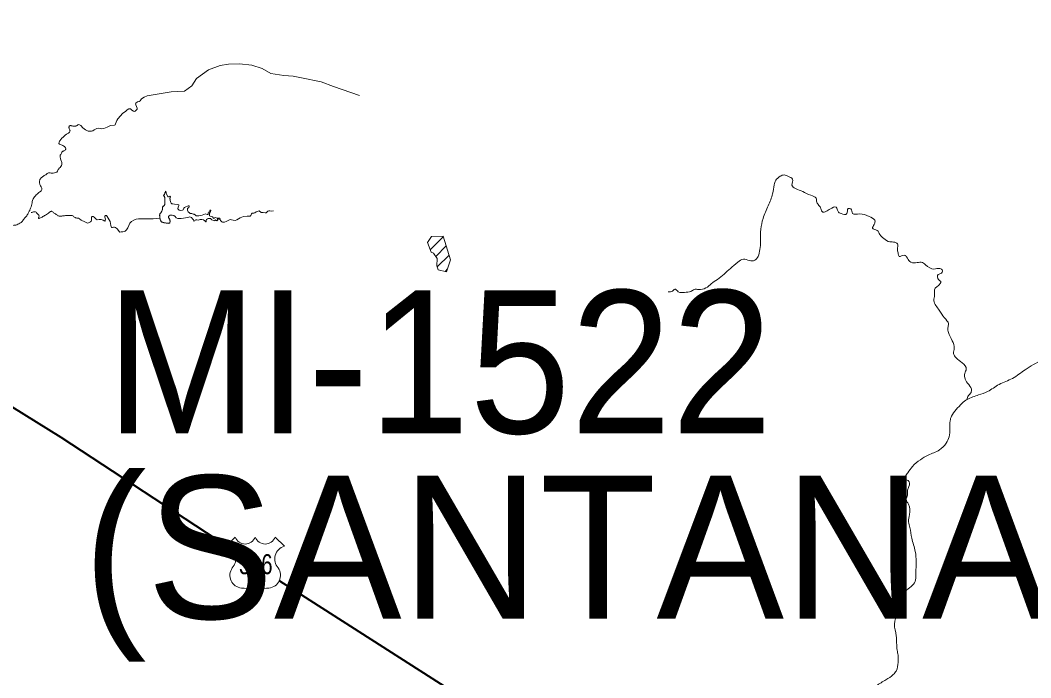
# Model space of a CAD drawing. Extents: x 553962 to 842807, y 8883888 to 9032388.
# Drawn here: x 598478 to 602011, y 8914352 to 8916653 of the extents above; entities that cross this region are included whole.
import ezdxf
from ezdxf.enums import TextEntityAlignment as Align

# ---------------------------------------------------------------- set-up
doc = ezdxf.new("R2010")
doc.units = 0
doc.header["$LTSCALE"] = 150
doc.linetypes.add('LONG_DASH_SHORT_DASH', pattern=[9.9, 6, -1.2, 1.5, -1.2])
doc.layers.add('6', color=7, linetype='Continuous', lineweight=13)

msp = doc.modelspace()

# ---------------------------------------------------------------- linework, layer by layer
at = {"layer": '6'}
for p, q in [((599911.6, 8915849.7), (599957.3, 8915895.4)), ((599930.4, 8915826.1), (599967.3, 8915863)), ((599936, 8915789.3), (599977.2, 8915830.5)), ((599963, 8915773.8), (599972, 8915782.8)), ((599197.4, 8914812), (599229.4, 8914844)), ((599369.2, 8914844), (599401.2, 8914812))]:
    msp.add_line(p, q, dxfattribs=at)
for points in [[(599664, 8916389.5), (599573.3, 8916420.2), (599530.2, 8916437.2), (599461.5, 8916451.1), (599431.6, 8916456.9), (599399.5, 8916459.4), (599354, 8916466.4), (599323.1, 8916483.3), (599287.7, 8916495.8), (599244.5, 8916500.6), (599205.7, 8916498.8), (599176.8, 8916494.6), (599135.6, 8916479.4), (599094.3, 8916448.7), (599077.5, 8916423.3), (599051.8, 8916404.7), (599005.2, 8916401.8), (598921.8, 8916388.1), (598911.5, 8916383.7), (598902.3, 8916377.5), (598896.6, 8916370.4)], [(598896.6, 8916370.4), (598896.5, 8916370.3), (598893.5, 8916368.7), (598887.3, 8916366.8), (598882.2, 8916362.8), (598880.8, 8916359.9), (598881.9, 8916356.9), (598884.8, 8916351.1), (598886.9, 8916345), (598886.3, 8916341.8), (598884.8, 8916338.9), (598880.1, 8916334.3), (598877, 8916333.6), (598873.8, 8916334.3), (598868.3, 8916337.8), (598863.6, 8916342.2), (598860.4, 8916342.9), (598857.1, 8916342.3), (598851.2, 8916339.6), (598846.8, 8916334.9), (598841.8, 8916330.9), (598836.5, 8916327.1), (598819.4, 8916307.3), (598815.4, 8916302.1), (598813, 8916296.2), (598811.1, 8916289.8), (598809.4, 8916287.1), (598806.8, 8916285.3), (598793.8, 8916283.8), (598781.7, 8916278.8), (598769.7, 8916273.6), (598763.3, 8916273), (598756.9, 8916274.3)], [(598756.7, 8916274.4), (598751.2, 8916275.1), (598746, 8916273.7), (598736, 8916269.2), (598731.6, 8916266.1), (598726.3, 8916264.3), (598720.8, 8916264.1), (598715.4, 8916265), (598710.1, 8916266.6), (598705.4, 8916269.2), (598697.1, 8916276.4), (598689.5, 8916284.3), (598684.8, 8916287.2), (598682.1, 8916287.3), (598679.5, 8916286.3)], [(599008.9, 8915970.5), (599005.2, 8915971.1), (599001.8, 8915970.8), (598999, 8915968.7), (598996.6, 8915966.3), (598996.6, 8915962.6), (598998.2, 8915958.4), (599000.3, 8915955.5), (599001.3, 8915951.8), (599001.6, 8915948.2), (599001.1, 8915944.2), (599000.3, 8915942.6), (598996.1, 8915942.1), (598992.9, 8915942.1), (598988.2, 8915942.4), (598980.2, 8915944.2), (598973.4, 8915946.6), (598969.4, 8915950.7), (598967.1, 8915956.6), (598965.2, 8915970.8), (598965.5, 8915975.2), (598968.9, 8915978.4), (598971.6, 8915982.3), (598974.5, 8915987), (598975.3, 8915992.3), (598975.3, 8915995.2), (598975.5, 8915998.1), (598976.8, 8916000.4), (598980.5, 8916004.1), (598983.4, 8916008.3), (598983.4, 8916013.8), (598983.2, 8916023.6), (598982.9, 8916029.1), (598982.9, 8916032.5), (598981.6, 8916036.2), (598979, 8916039.9), (598981.8, 8916043.3), (598983.7, 8916049.1), (598985.3, 8916051.4), (598985.5, 8916054.1), (598987.1, 8916053.5), (598987.4, 8916050.1), (598987.7, 8916046.6), (598989.2, 8916043.5), (598993.2, 8916037), (598994.2, 8916034.6), (598996.6, 8916034.9), (598999, 8916036.4), (599001.1, 8916036.7), (599002.9, 8916034.1), (599001.3, 8916030.1), (599001.6, 8916025.9), (599001.6, 8916022), (599003.2, 8916017.2), (599005.3, 8916012.8), (599008.7, 8916010.4), (599011.8, 8916009.8)], [(599084.8, 8915949.4), (599084.9, 8915951), (599083.9, 8915953.7), (599079.6, 8915958), (599076.2, 8915963), (599073.6, 8915964.1), (599070.4, 8915964.2), (599064.2, 8915963), (599040.7, 8915959.1), (599028.6, 8915958.6), (599023.2, 8915961.1), (599019.1, 8915965.5), (599014.9, 8915969.5), (599008.8, 8915970.5), (599002.7, 8915971), (598997.7, 8915967.7), (598996.3, 8915965.3), (598996.7, 8915962.2), (598999.3, 8915956.9), (599001.4, 8915951.3), (599001.3, 8915945.3), (599000.2, 8915942.6), (598997.3, 8915942), (598991.2, 8915942.1), (598979.4, 8915944.4), (598973.7, 8915946.4), (598969.8, 8915950.1), (598967.4, 8915955.4), (598966.2, 8915961.8), (598965.5, 8915968.6), (598965.3, 8915974.9), (598969.6, 8915979.1), (598972.8, 8915984.2), (598975.1, 8915989.6), (598975.3, 8915995.6), (598975.7, 8915998.6), (598977.4, 8916001.1), (598981.7, 8916005.3), (598983.3, 8916007.9), (598983.7, 8916010.8), (598983.3, 8916016.9), (598982.9, 8916028.8), (598982.4, 8916034.8), (598978.9, 8916039.8), (598982.5, 8916044.6), (598983.1, 8916047.6), (598984.6, 8916050.1), (598985.2, 8916053.2), (598985.8, 8916054.1), (598987.3, 8916053.4), (598987.5, 8916047.2), (598993.2, 8916036.7), (598993.7, 8916035.1), (598994.8, 8916034.4), (598997.7, 8916035.6), (599000.4, 8916036.8), (599002.7, 8916035), (599002.3, 8916032.1), (599001.2, 8916029.3), (599001.6, 8916023.2), (599003.1, 8916017.5), (599005.8, 8916012.2), (599008.3, 8916010.6), (599011.3, 8916009.8), (599017.3, 8916009.3), (599029.2, 8916008.2), (599032, 8916006.7), (599032.1, 8916004), (599029.5, 8915998.4), (599028.7, 8915992.5), (599030.6, 8915990.1), (599033.2, 8915988.5), (599038.9, 8915986.9), (599045, 8915987.8), (599047.6, 8915989.5), (599049, 8915992.2), (599049.9, 8915995.1), (599052.1, 8915996.9), (599057.1, 8916000.2), (599062.8, 8916002.2), (599065.4, 8916003.5), (599068.2, 8916003.6), (599068.2, 8916000.4), (599067.4, 8915997.6), (599062.5, 8915994.1), (599062.3, 8915988.1), (599065, 8915982.7), (599069.2, 8915978.6), (599071.7, 8915976.9), (599074.9, 8915976.9), (599077.9, 8915976.9), (599079.8, 8915974.8), (599082.2, 8915973.6), (599085.4, 8915973.6), (599090.5, 8915970.2), (599093, 8915968.8)], [(598679.3, 8915960.3), (598680.9, 8915959.6), (598684.7, 8915957.5), (598691.2, 8915953.3), (598703.5, 8915946.7), (598710, 8915943.5), (598713.4, 8915943.1), (598716.8, 8915944.3), (598723, 8915947.6), (598725.8, 8915949.9), (598727.3, 8915953), (598727.4, 8915960.1), (598726.6, 8915963.4), (598727.6, 8915964.8), (598729.4, 8915965.5), (598732.8, 8915965.5), (598736.1, 8915964.1), (598741.1, 8915959.1), (598743.6, 8915956.6), (598746.7, 8915954.8), (598753.7, 8915954.9), (598760.8, 8915955.2), (598767.5, 8915952.9), (598774, 8915950.1), (598775.1, 8915951.3), (598775, 8915953.1), (598775.4, 8915956.6), (598774.8, 8915960), (598773.3, 8915963.2), (598773.3, 8915966.7), (598776, 8915969), (598779.5, 8915968.9), (598782, 8915966.5), (598785.6, 8915960.4), (598792.2, 8915948), (598795, 8915934.1), (598795.2, 8915930.6), (598796.7, 8915927.7), (598800.2, 8915927.6), (598804.3, 8915928.3), (598807.8, 8915928.6), (598811, 8915927.6), (598816.6, 8915923.1), (598824.8, 8915912), (598825.9, 8915911.7)], [(599093, 8915968.8), (599096, 8915968.4), (599102, 8915968.8), (599113.8, 8915971.1), (599125.2, 8915974.7), (599130.8, 8915973.1), (599134.3, 8915973.4), (599135.2, 8915974), (599134.6, 8915975.3), (599134.3, 8915978.3), (599136.3, 8915980.6), (599138.7, 8915982.3), (599141.3, 8915983.6), (599141.8, 8915985), (599141.2, 8915986.4), (599141.1, 8915987.6), (599142.8, 8915987.7), (599144.3, 8915986.8), (599144.6, 8915985.5), (599142.6, 8915983.1), (599139.9, 8915977.8), (599139.2, 8915971.8), (599139.2, 8915968.8), (599141.3, 8915967), (599147.4, 8915966.3), (599150.5, 8915965.1), (599152.7, 8915963), (599152.8, 8915960), (599154.1, 8915959.1), (599155.8, 8915959.1), (599157.2, 8915961.6), (599159.7, 8915962.2), (599166.6, 8915960.2), (599172.6, 8915960.3), (599175.4, 8915959.6), (599177.1, 8915956.7), (599177, 8915955.3), (599175.6, 8915955.1), (599173.2, 8915956.8), (599167.2, 8915957.4), (599167, 8915955.9), (599168.3, 8915955.1), (599168.7, 8915953.8), (599167.5, 8915952.9), (599165.6, 8915950.8), (599162.7, 8915951.6), (599160.7, 8915953.8), (599159.3, 8915953.6), (599158.3, 8915952.4), (599155.8, 8915950.9), (599153.3, 8915952.5), (599147.8, 8915954.7), (599143.4, 8915958.7), (599137.4, 8915959.2), (599134.3, 8915959.1), (599132, 8915957.4), (599129.5, 8915955.8), (599127.7, 8915953.4), (599127.5, 8915947.2), (599127.1, 8915946.7), (599126.1, 8915947.5), (599123.5, 8915950.7), (599118.3, 8915953.7), (599112.6, 8915955.2), (599106.6, 8915954.9), (599103.8, 8915953.7), (599100.8, 8915953.5), (599094.9, 8915954.2), (599091.9, 8915954.2), (599089.1, 8915953.3), (599087.7, 8915950.6), (599084.9, 8915949.5)], [(599176.8, 8915955.2), (599177.7, 8915952.1), (599179.8, 8915949.5), (599182.3, 8915947.3), (599185.3, 8915946.2), (599191.9, 8915945.7), (599197.9, 8915948.5), (599209.9, 8915953.8), (599212.9, 8915955.1), (599216.1, 8915954.6), (599222.5, 8915953.2), (599228.9, 8915952.1), (599235.1, 8915954.3), (599246.6, 8915960.7), (599258.6, 8915965.9), (599271.5, 8915967.2), (599278, 8915967.5), (599281.5, 8915967.6), (599284.1, 8915969.1), (599286.3, 8915975.3), (599288.3, 8915977.7), (599291.6, 8915977.5), (599294.8, 8915977.3), (599297.7, 8915979), (599303, 8915982.6), (599309.2, 8915984.8), (599312.6, 8915985.5), (599315.2, 8915983.9), (599317.7, 8915981.7), (599320.7, 8915980.5), (599327.2, 8915979.6), (599333.7, 8915979.2), (599336.9, 8915978.5), (599338.4, 8915979), (599339.3, 8915980.4), (599343.9, 8915985), (599346.9, 8915986.2), (599350.2, 8915986.3), (599356.7, 8915984.8), (599363.2, 8915985.6)]]:
    msp.add_lwpolyline(points, dxfattribs=at)
at = {"layer": '6', "lineweight": 40}
for points in [[(596588.2, 8916457.2), (598619.5, 8915193.9), (599198.7, 8914813.4)], [(599384.5, 8914691.3), (599431.6, 8914660.4), (600961.1, 8913682.3), (601460.1, 8913331.7), (601690.5, 8912983.4), (601771, 8912890.8), (601830.7, 8912847.9), (601883.5, 8912819.1), (601916.8, 8912809.3)]]:
    msp.add_lwpolyline(points, dxfattribs=at)
at = {"layer": '6'}
msp.add_lwpolyline([(599968.6, 8915772.5), (599982.2, 8915814.2), (599956.8, 8915897.3), (599915.6, 8915895.7), (599902.2, 8915874.7), (599914.8, 8915841.3), (599922.6, 8915837.8), (599935.3, 8915818.7), (599934.5, 8915793.9), (599939.4, 8915779.5)], close=True, dxfattribs=at)
for centre, radius, start, end in [((599264.3, 8914857.4), 37.4, 200.9593, 339.0407), ((599334.3, 8914857.4), 37.4, 200.9593, 339.0407), ((599185, 8914767.6), 46.1, 317.5721, 74.3689), ((599413.6, 8914767.6), 46.1, 105.6277, 222.4279), ((599255.7, 8914710.6), 44.9, 144.7373, 264.6578), ((599342.9, 8914710.6), 44.9, 275.3422, 35.2627), ((599251.3, 8914547.9), 118, 72.8937, 89.9006), ((599280.4, 8914642.6), 18.9, 357.6934, 72.9296), ((599318.2, 8914642.6), 18.9, 107.0704, 182.3065), ((599347.3, 8914547.9), 118, 90.0994, 107.1063)]:
    msp.add_arc(centre, radius, start, end, dxfattribs=at)
at = {"layer": '6', "linetype": 'LONG_DASH_SHORT_DASH', "lineweight": 35}
msp.add_spline([(600381.6, 8918983.9), (600541.4, 8918921.3), (600673.5, 8918851.8), (600729.1, 8918789.3), (600763.8, 8918726.8), (600791.6, 8918629.5), (600819.4, 8918566.9), (600875, 8918483.6), (600930.6, 8918400.2), (601007, 8918351.5), (601076.5, 8918289), (601146, 8918212.6), (601243.3, 8918011), (601326.7, 8917844.3), (601389.2, 8917705.3), (601458.7, 8917601.1), (601549, 8917559.4), (601625.5, 8917531.6), (601715.8, 8917462.1), (601778.3, 8917420.4), (601827, 8917427.3), (601868.7, 8917371.8), (601924.2, 8917302.3), (602042.4, 8917128.5), (602132.7, 8917059.1), (602195.3, 8916968.7), (602237, 8916871.4), (602293.6, 8916815.3), (602362.3, 8916791.5), (602370.9, 8916763.8), (602382.4, 8916729.4), (602386.2, 8916632), (602375.9, 8916614.3), (602341.3, 8916526), (602362, 8916503.2), (602415.8, 8916437.2), (602443.5, 8916415.3), (602473.2, 8916343.3), (602487.1, 8916183.5), (602501, 8916086.2), (602528.4, 8916025.6), (602570.4, 8915982.6), (602548.4, 8915898.7), (602535.1, 8915867.2), (602486.4, 8915817.5), (602441.6, 8915736.4), (602464.5, 8915679.2), (602557, 8915738.3), (602710.7, 8915862.4), (602741.2, 8915892.9), (602862.4, 8915972.1), (603008.4, 8916103.8), (603086.7, 8916151.5), (603209.8, 8916155.7), (603293.2, 8916155.7)], degree=3, dxfattribs=at)
at = {"layer": '6'}
for points in [[(601609.2, 8914720.1), (601610.4, 8914757.2), (601607.5, 8914794.4), (601595.3, 8914840.8), (601588.3, 8914877.4), (601584.2, 8914897.8), (601587.2, 8914923.4), (601583.7, 8914959.4), (601575.5, 8914976.8), (601580.2, 8914990.7), (601580.2, 8915008.2), (601585.4, 8915021.5), (601583.1, 8915041.8), (601574.4, 8915045.9), (601573.2, 8915055.8), (601581.3, 8915069.7), (601597.6, 8915091.2), (601625.5, 8915115), (601652.7, 8915131.2), (601691.6, 8915149.2), (601715.4, 8915173), (601725.8, 8915195.1), (601729.3, 8915251.6), (601734, 8915267.3), (601750.8, 8915290.5), (601770.5, 8915312), (601789.1, 8915326), (601829.1, 8915341.6), (601860.5, 8915353.8), (601900.5, 8915378.2), (601947.5, 8915399.7), (601991.6, 8915429.9), (602050.8, 8915463.6), (602115.8, 8915492.6), (602158.7, 8915505.4), (602314.3, 8915536.7), (602476.2, 8915677.8), (602669.4, 8915813.7), (602862.7, 8915954.7), (603014.1, 8916106.3), (603097.7, 8916148.1), (603186.5, 8916137.6), (603238.7, 8916163.8), (603270, 8916247.4), (603290.9, 8916378), (603348.4, 8916461.6), (603437.2, 8916492.9), (603499.8, 8916524.3), (603536.4, 8916555.7), (603567.7, 8916691.5), (603620, 8916775.1), (603620, 8916874.4), (603661.7, 8916952.8), (603729.6, 8917041.6), (603828.9, 8917146.1)], [(600743.3, 8915702.8), (600758.9, 8915705), (600766.6, 8915711.7), (600778.8, 8915702.8), (600799.9, 8915700.6), (600823.2, 8915703.9), (600834.4, 8915710.6), (600849.9, 8915710.6), (600875.4, 8915716.1), (600894.3, 8915730.6), (600915.4, 8915746.1), (600960.9, 8915783.8), (600986.5, 8915806), (601006.4, 8915817.1), (601027.5, 8915811.6), (601046.4, 8915812.7), (601057.5, 8915826), (601064.2, 8915850.4), (601066.4, 8915878.2), (601067.5, 8915921.5), (601075.3, 8915959.2), (601093, 8916003.7), (601108.6, 8916045.8), (601114.1, 8916076.9), (601119.7, 8916092.5), (601135.2, 8916106.9), (601148.5, 8916111.3), (601164.1, 8916105.8), (601178.5, 8916096.9), (601176.3, 8916075.8), (601188.5, 8916063.6), (601214, 8916053.6), (601241.8, 8916040.3), (601260.7, 8916030.3), (601262.9, 8916015.9), (601270.7, 8916004.8), (601277.3, 8915993.7), (601284, 8915981.4), (601295.1, 8915983.7), (601310.6, 8915992.6), (601330.6, 8915998.1), (601337.3, 8915983.7), (601348.4, 8915975.9), (601368.4, 8915975.9), (601372.8, 8915993.7), (601381.7, 8915992.6), (601388.3, 8915977), (601412.8, 8915974.8), (601446.1, 8915965.9), (601466.1, 8915952.6), (601463.8, 8915938.2), (601458.3, 8915924.8), (601473.8, 8915917.1), (601483.8, 8915902.6), (601497.1, 8915889.3)], [(598825.9, 8915911.7), (598844.6, 8915914.6), (598861.2, 8915942.1), (598891.6, 8915957.8), (598918, 8915957.8), (598966.1, 8915959.7)], [(601497.1, 8915889.3), (601518.2, 8915877.1), (601536, 8915876), (601544.9, 8915870.4), (601544.9, 8915851.6), (601547.1, 8915839.3), (601551.5, 8915826), (601569.3, 8915830.5), (601577.1, 8915824.9), (601588.2, 8915808.3), (601608.2, 8915803.8), (601628.2, 8915806), (601643.7, 8915797.2), (601672.6, 8915781.6), (601693.7, 8915783.8), (601702.5, 8915777.2), (601695.9, 8915766.1), (601687, 8915762.7), (601689.2, 8915745), (601697, 8915738.1), (601687, 8915723.6), (601677, 8915714.7), (601674.8, 8915691.4), (601672.6, 8915671.4), (601691.4, 8915638.1), (601709.2, 8915611.4), (601723.6, 8915590.3), (601721.4, 8915575.9), (601723.6, 8915560.3), (601736.9, 8915531.4), (601743.6, 8915504.8), (601741.4, 8915487), (601750.3, 8915471.5), (601771.4, 8915453.7), (601785.8, 8915431.5), (601780.2, 8915417), (601780.2, 8915402.6), (601790.2, 8915382.6), (601803.6, 8915361.5), (601802.5, 8915350.4), (601793.6, 8915339.3), (601787.4, 8915325.3)], [(601951.6, 8913649.2), (601909.2, 8913648), (601856.4, 8913641), (601817.5, 8913641.6), (601789.7, 8913653.2), (601753.7, 8913667.7), (601736.3, 8913680.5), (601724.7, 8913690.4), (601710.2, 8913710.1), (601691.6, 8913727.6), (601677.7, 8913751.9), (601657.4, 8913769.3), (601649.2, 8913774), (601640.5, 8913788.6), (601634.2, 8913794.4), (601623.7, 8913798.5), (601613.3, 8913814.8), (601605.7, 8913824.6), (601587.7, 8913836.2), (601579.6, 8913844.9), (601569.8, 8913855.4), (601563.4, 8913859.4), (601556.4, 8913852.5), (601546.5, 8913853.7), (601521.6, 8913864.1), (601504.8, 8913871.1), (601467, 8913892.6), (601448.5, 8913905.3), (601431.6, 8913931.4), (601417.7, 8913965.1), (601398.6, 8914039.4), (601388.7, 8914089.4), (601373, 8914140.5), (601363.2, 8914176.6), (601363.2, 8914193.5), (601373.6, 8914215.5), (601395.7, 8914244), (601422.9, 8914268.4), (601443.8, 8914291), (601471.7, 8914323.5), (601504.8, 8914345), (601530.3, 8914363), (601540.7, 8914375.8), (601547.1, 8914406), (601547.1, 8914431.5), (601544.2, 8914448.3), (601540.7, 8914499.4), (601534.9, 8914539.5), (601541.9, 8914580.1), (601544.2, 8914614.4), (601557.6, 8914638.8), (601576.7, 8914659.1), (601598.2, 8914675.9), (601608.6, 8914694.5), (601609.2, 8914720.1)]]:
    msp.add_spline(points, degree=3, dxfattribs=at)
for points in [[(598679.5, 8916286.3), (598678.8, 8916285.7), (598676.5, 8916284.7), (598673.8, 8916283), (598669.9, 8916281.6), (598665.8, 8916281.6), (598661, 8916282.2), (598658.3, 8916283.1), (598654, 8916284.1), (598650, 8916283.7), (598648.7, 8916281.8), (598648, 8916277.7), (598648, 8916275.1), (598649.7, 8916271.8), (598651.9, 8916267.3), (598651.9, 8916263), (598648.3, 8916258.8), (598644, 8916256.1), (598639.5, 8916253.8), (598636.1, 8916251.4), (598631.7, 8916247.3), (598626.6, 8916242.6), (598622.3, 8916238.7), (598618.9, 8916234.5), (598615.1, 8916228.9), (598613.5, 8916224.3), (598612.7, 8916220.8), (598614.4, 8916218.5), (598621, 8916217.1), (598626.8, 8916214.2), (598633, 8916210.8), (598635.1, 8916207.7), (598637.2, 8916203.7), (598636.7, 8916200), (598632.4, 8916196.2), (598628.8, 8916194.5), (598625.1, 8916193.8), (598621.6, 8916187.9), (598619, 8916182.7), (598617.6, 8916180), (598616.8, 8916177.7), (598616.8, 8916174.6), (598617.8, 8916170.6), (598619.8, 8916163.9), (598621.8, 8916158), (598623.8, 8916151), (598622.9, 8916145.1), (598616.7, 8916137.4), (598611.9, 8916132.6), (598609.7, 8916127.3), (598605.8, 8916120.6), (598598.2, 8916118), (598588.6, 8916117.2), (598581.9, 8916118.5), (598576.4, 8916118.5), (598572.5, 8916116.3), (598566.9, 8916112), (598560.8, 8916108.9), (598556.5, 8916105.6), (598551.7, 8916102.2), (598547.7, 8916098.3), (598545.4, 8916092.1), (598545.5, 8916088.6), (598545.5, 8916082.7), (598546.1, 8916078.2), (598549, 8916072.8), (598552.4, 8916067.2), (598554.1, 8916062.7), (598552.4, 8916057.7), (598549.3, 8916053.8), (598543, 8916049.8), (598536.7, 8916044.7), (598530.5, 8916038.6), (598524.2, 8916031), (598521.6, 8916025.1), (598519.9, 8916018.9), (598518.5, 8916009.1), (598515.9, 8915999), (598512, 8915990.6), (598510.7, 8915987.1), (598507, 8915979.5)], [(598507, 8915979.5), (598506.3, 8915978.3), (598504.1, 8915974.2), (598500.6, 8915968.8), (598495.5, 8915963.2), (598490.6, 8915957.9), (598487.8, 8915952.3), (598481.2, 8915943.3), (598472.1, 8915940.8), (598465.8, 8915936.9), (598460, 8915935.2), (598451.5, 8915935.2), (598442.9, 8915934.1), (598435.2, 8915933), (598424.8, 8915930.2), (598415.1, 8915928.8), (598407.4, 8915925.7), (598403.4, 8915922.2), (598401.1, 8915917.3), (598399.1, 8915912.4)], [(598515.9, 8915979.5), (598516.1, 8915979.6), (598518.1, 8915980.2), (598522.2, 8915981.3), (598526.3, 8915982.8), (598531.6, 8915982.8), (598534.6, 8915979.2), (598536.3, 8915976.7), (598537.6, 8915975.5)], [(598537.6, 8915975.5), (598538.8, 8915974.2), (598541.8, 8915971.8), (598544.6, 8915968.8), (598543.2, 8915964.3), (598541, 8915961), (598541.6, 8915958.6), (598545.1, 8915959.2), (598551.8, 8915962.7), (598562.2, 8915968), (598577.8, 8915978.9), (598582.3, 8915982.7), (598585.4, 8915984.9), (598588.7, 8915984.2), (598592.3, 8915981.1), (598595.8, 8915977.2), (598600.7, 8915975), (598605.8, 8915971.6), (598609.7, 8915968.4), (598613.4, 8915967.2), (598617.7, 8915966.8), (598623, 8915967.3), (598628.1, 8915968.3), (598636.4, 8915968.8), (598645.4, 8915970), (598654.4, 8915969.8), (598659.8, 8915969.2), (598663.5, 8915966.9), (598667.4, 8915963), (598671, 8915961), (598675, 8915960.6), (598677.9, 8915960.6), (598679.3, 8915960.3)]]:
    msp.add_open_spline(points, degree=3, dxfattribs=at)

# ---------------------------------------------------------------- texts
at = {"layer": '6', "width": 0.95}
msp.add_text('MI-1522', height=500, dxfattribs=at).set_placement((598778.2, 8915207.6))
at = {"layer": '6'}
msp.add_text('(SANTANA DO IPANEMA)', height=500, dxfattribs=at).set_placement((598696.7, 8914559.1))
at = {"layer": '6', "width": 0.75}
msp.add_text('316', height=70, dxfattribs=at).set_placement((599301.3, 8914714.4), align=Align.CENTER)

doc.saveas('drawing.dxf')
